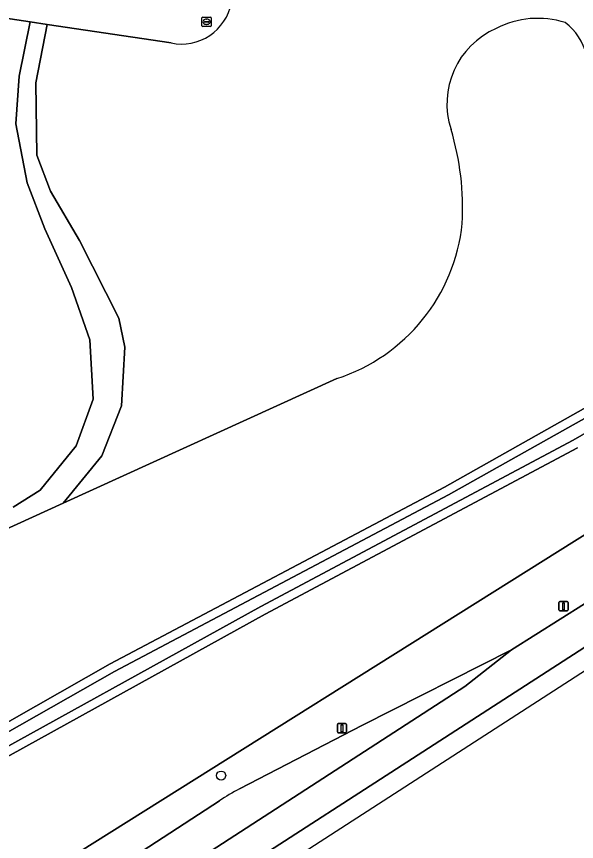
# Model space of a CAD drawing. Extents: x 156141 to 158132, y 385651 to 388333.
# Drawn here: x 156652.6 to 156713.1, y 385757.9 to 385847 of the extents above; entities that cross this region are included whole.
import ezdxf

# ---------------------------------------------------------------- set-up
doc = ezdxf.new("R2010")
doc.units = 0
for name, color, linetype in [('IMGEO_Berm_groen', 7, 'Continuous'), ('IMGEO_Boom', 7, 'Continuous'), ('IMGEO_Groenvoorziening', 7, 'Continuous'), ('IMGEO_Lichtmast', 7, 'Continuous'), ('IMGEO_Loofbos', 7, 'Continuous'), ('IMGEO_Oever', 7, 'Continuous'), ('IMGEO_Rijbaan_lokaal_open', 7, 'Continuous'), ('IMGEO_Rijbaan_regionaal_gesloten', 7, 'Continuous'), ('IMGEO_Rioolput', 7, 'Continuous'), ('IMGEO_Voetpad_halfverhard', 7, 'Continuous'), ('IMGEO_Waterloop', 7, 'Continuous')]:
    doc.layers.add(name, color=color, linetype=linetype)

msp = doc.modelspace()

# ---------------------------------------------------------------- linework, layer by layer
at = {"layer": 'IMGEO_Berm_groen'}
for points in [[(156676.686, 385763.608), (156689.969, 385770.508), (156706.047, 385778.62), (156713.935, 385783.6), (156730.874, 385794.524), (156747.372, 385805.107), (156766.889, 385818.01), (156778.405, 385826.138), (156790.696, 385835.242), (156803.794, 385845.534), (156815.376, 385854.952), (156830.658, 385868.44), (156842.006, 385879), (156861.208, 385897.664), (156871.673, 385907.715), (156874.082, 385910.295)], [(156722.039, 385796.115), (156648.449, 385750)], [(156621.245, 385727.709), (156623.413, 385729.187), (156637.213, 385737.867), (156655.518, 385750), (156674.512, 385762.316)]]:
    msp.add_lwpolyline(points, dxfattribs=at)
msp.add_arc((156683.577, 385749.537), 15.668, 116.0938, 125.35192, dxfattribs=at)
at = {"layer": 'IMGEO_Boom'}
msp.add_circle((156674.689, 385765.059), 0.489, dxfattribs=at)
at = {"layer": 'IMGEO_Groenvoorziening'}
for points in [[(156687.194, 385807.91), (156657.626, 385794.448), (156641.419, 385787.069), (156608.61, 385769.906), (156600.799, 385766.46), (156598.242, 385765.691), (156594.669, 385764.944), (156589.391, 385764.734), (156585.442, 385765.383), (156580.861, 385767.196), (156577.06, 385769.631), (156572.482, 385773.796), (156570.623, 385775.923), (156568.674, 385778.404), (156565.321, 385783.056), (156562.798, 385786.729), (156500, 385863.889), (156459.293, 385913.906)], [(156485.356, 385863.503), (156508.504, 385830.028), (156524.149, 385808.027), (156534.49, 385793.281), (156543.715, 385780.549), (156550.975, 385769.736), (156568.682, 385744.931), (156578.042, 385731.438), (156580.471, 385728.122), (156581.294, 385727.833), (156582.876, 385728.488), (156600.681, 385740.454), (156623.145, 385754.053), (156630.274, 385758.702), (156662.715, 385777.134), (156698.811, 385796.196)], [(156652.234, 385794.022), (156655.121, 385795.874), (156659.04, 385800.648), (156660.846, 385805.689), (156660.509, 385812.091), (156658.526, 385817.753), (156655.655, 385824.075), (156653.746, 385829.035), (156652.524, 385835.421), (156652.85, 385840.556), (156654.04, 385846.428), (156572.441, 385858.655)], [(156698.811, 385796.196), (156717.811, 385806.86), (156717.829, 385806.871)]]:
    msp.add_lwpolyline(points, dxfattribs=at)
for centre, radius, start, end in [((156708.899, 385837.03), 9.772, 72.29197, 117.40919), ((156708.012, 385841.297), 6.349, 14.37739, 52.56663), ((156707.952, 385837.578), 8.869, 113.60918, 198.28958), ((156671.034, 385826.267), 29.746, 356.92521, 16.66124), ((156681.067, 385826.713), 19.776, 288.04908, 354.07403)]:
    msp.add_arc(centre, radius, start, end, dxfattribs=at)
at = {"layer": 'IMGEO_Lichtmast'}
for p, q in [((156711.185, 385782.938), (156711.185, 385783.738)), ((156711.185, 385783.738), (156711.185, 385782.938)), ((156711.285, 385783.838), (156712.075, 385783.838)), ((156712.075, 385783.838), (156711.285, 385783.838)), ((156712.175, 385783.738), (156712.175, 385782.938)), ((156712.175, 385782.938), (156712.175, 385783.738)), ((156712.075, 385782.838), (156711.285, 385782.838)), ((156711.285, 385782.838), (156712.075, 385782.838)), ((156687.247, 385769.769), (156687.247, 385770.569)), ((156687.247, 385770.569), (156687.247, 385769.769)), ((156687.347, 385770.669), (156688.137, 385770.669)), ((156688.137, 385770.669), (156687.347, 385770.669)), ((156688.237, 385770.569), (156688.237, 385769.769)), ((156688.237, 385769.769), (156688.237, 385770.569)), ((156688.137, 385769.669), (156687.347, 385769.669)), ((156687.347, 385769.669), (156688.137, 385769.669))]:
    msp.add_line(p, q, dxfattribs=at)
for points in [[(156711.605, 385783.713), (156711.755, 385783.713), (156711.755, 385782.963), (156711.605, 385782.963), (156711.605, 385783.713)], [(156687.667, 385770.544), (156687.817, 385770.544), (156687.817, 385769.794), (156687.667, 385769.794), (156687.667, 385770.544)]]:
    msp.add_lwpolyline(points, dxfattribs=at)
for centre, start, end in [((156711.285, 385783.738), 90, 180), ((156711.285, 385783.738), 90, 180), ((156712.075, 385783.738), 0, 90), ((156712.075, 385783.738), 360, 90), ((156711.285, 385782.938), 180, 270), ((156711.285, 385782.938), 180, 270), ((156712.075, 385782.938), 270, 0), ((156712.075, 385782.938), 270, 0), ((156687.347, 385770.569), 90, 180), ((156687.347, 385770.569), 90, 180), ((156688.137, 385770.569), 0, 90), ((156688.137, 385770.569), 360, 90), ((156687.347, 385769.769), 180, 270), ((156687.347, 385769.769), 180, 270), ((156688.137, 385769.769), 270, 0), ((156688.137, 385769.769), 270, 0)]:
    msp.add_arc(centre, 0.1, start, end, dxfattribs=at)
at = {"layer": 'IMGEO_Loofbos'}
for points in [[(156669.292, 385844.143), (156655.9, 385846.149), (156654.667, 385839.826), (156654.782, 385832.032), (156656.242, 385828.153), (156659.399, 385822.826), (156663.647, 385814.445), (156664.268, 385811.308), (156663.926, 385804.96), (156661.8, 385799.564), (156657.626, 385794.448), (156687.194, 385807.91)], [(156713.172, 385800.43), (156679.44, 385782.476), (156645.72, 385763.875), (156626.513, 385750.042)], [(156648.449, 385750), (156722.039, 385796.115)]]:
    msp.add_lwpolyline(points, dxfattribs=at)
for centre, radius, start, end in [((156670.399, 385849.544), 5.513, 258.4166, 348.86608), ((156708.899, 385837.03), 9.772, 72.29197, 117.40919), ((156708.012, 385841.297), 6.349, 14.37739, 52.56663), ((156707.952, 385837.578), 8.869, 113.60918, 198.28958), ((156671.034, 385826.267), 29.746, 356.92521, 16.66124), ((156681.067, 385826.713), 19.776, 288.04908, 354.07403)]:
    msp.add_arc(centre, radius, start, end, dxfattribs=at)
at = {"layer": 'IMGEO_Oever'}
for points in [[(156757.022, 385826.801), (156712.714, 385801.257), (156678.99, 385783.307), (156645.214, 385764.675), (156625.994, 385750.833), (156619.214, 385746.783), (156599.044, 385734.168), (156584.599, 385724.369), (156581.478, 385723.192), (156579.585, 385722.999), (156579.014, 385723.253), (156576.657, 385725.986), (156567.588, 385738.791), (156557.851, 385753.066)], [(156717.811, 385806.86), (156698.811, 385796.196), (156662.715, 385777.134), (156630.274, 385758.702), (156623.145, 385754.053), (156600.681, 385740.454), (156582.876, 385728.488), (156581.294, 385727.833), (156580.471, 385728.122), (156578.042, 385731.438), (156568.682, 385744.931), (156550.975, 385769.736)], [(156550.198, 385769.198), (156567.909, 385744.387), (156577.272, 385730.889), (156579.882, 385727.327), (156581.322, 385726.822), (156583.325, 385727.651), (156601.19, 385739.657), (156623.648, 385753.253), (156630.766, 385757.895), (156663.169, 385776.305), (156699.263, 385795.366), (156718.289, 385806.044)], [(156557.073, 385752.53), (156566.812, 385738.252), (156575.912, 385725.403), (156578.436, 385722.476), (156579.431, 385722.033), (156581.696, 385722.264), (156585.037, 385723.524), (156599.56, 385733.376), (156619.707, 385745.977), (156626.513, 385750.042), (156645.72, 385763.875), (156679.44, 385782.476), (156713.172, 385800.43)]]:
    msp.add_lwpolyline(points, dxfattribs=at)
at = {"layer": 'IMGEO_Rijbaan_lokaal_open'}
msp.add_lwpolyline([(156515.734, 385867.175), (156529.022, 385865.179), (156532.311, 385864.685), (156572.441, 385858.655), (156654.04, 385846.428), (156655.9, 385846.149), (156669.292, 385844.143)], dxfattribs=at)
msp.add_arc((156670.399, 385849.544), 5.513, 258.4166, 348.86608, dxfattribs=at)
at = {"layer": 'IMGEO_Rijbaan_regionaal_gesloten'}
for points in [[(156713.935, 385783.6), (156706.047, 385778.62), (156701.012, 385774.685), (156649.327, 385741.231), (156587.632, 385701.45), (156589.434, 385698.492), (156597.583, 385703.758), (156623.932, 385720.797), (156658.559, 385743.135), (156695.364, 385766.891), (156719.79, 385782.67)], [(156719.79, 385782.67), (156695.364, 385766.891), (156658.559, 385743.135), (156623.932, 385720.797), (156597.583, 385703.758), (156589.434, 385698.492), (156590.509, 385696.727), (156722.7, 385782.027)], [(156701.012, 385774.685), (156706.047, 385778.62), (156689.969, 385770.508), (156676.686, 385763.608)], [(156674.512, 385762.316), (156655.518, 385750), (156637.213, 385737.867), (156623.413, 385729.187), (156621.245, 385727.709), (156602.951, 385715.996), (156595.813, 385711.319), (156585.578, 385704.823), (156587.632, 385701.45), (156649.327, 385741.231), (156701.012, 385774.685)]]:
    msp.add_lwpolyline(points, dxfattribs=at)
msp.add_arc((156683.577, 385749.537), 15.668, 116.0938, 125.35192, dxfattribs=at)
at = {"layer": 'IMGEO_Rioolput'}
for p, q in [((156672.617, 385846.004), (156672.617, 385846.856)), ((156672.692, 385846.93), (156673.544, 385846.93)), ((156673.105, 385846.71), (156673.13, 385846.71)), ((156673.618, 385846.856), (156673.618, 385846.004)), ((156673.544, 385845.93), (156672.692, 385845.93)), ((156672.876, 385846.424), (156672.876, 385846.436)), ((156673.314, 385846.387), (156672.916, 385846.387)), ((156672.919, 385846.473), (156673.317, 385846.473)), ((156673.128, 385846.15), (156673.103, 385846.15)), ((156673.36, 385846.436), (156673.36, 385846.424))]:
    msp.add_line(p, q, dxfattribs=at)
for points in [[(156672.617, 385846.004), (156672.617, 385846.856)], [(156672.692, 385846.93), (156673.544, 385846.93)], [(156673.618, 385846.856), (156673.618, 385846.004)], [(156673.544, 385845.93), (156672.692, 385845.93)]]:
    msp.add_lwpolyline(points, dxfattribs=at)
for centre, radius, start, end in [((156672.694, 385846.854), 0.0765, 91.55205, 178.44795), ((156672.694, 385846.854), 0.0765, 91.55205, 178.44795), ((156673.542, 385846.854), 0.0765, 1.55205, 88.44795), ((156673.542, 385846.854), 0.0765, 1.55205, 88.44795), ((156672.694, 385846.006), 0.0765, 181.55205, 268.44795), ((156672.694, 385846.006), 0.0765, 181.55205, 268.44795), ((156672.916, 385846.433), 0.0403, 85.87752, 175.75265), ((156672.913, 385846.423), 0.0366, 178.93798, 274.71019), ((156673.317, 385846.43), 0.043, 264.86636, 352.45326), ((156673.321, 385846.435), 0.0386, 1.73085, 96.63898), ((156673.542, 385846.006), 0.0765, 271.55205, 358.44795), ((156673.542, 385846.006), 0.0765, 271.55205, 358.44795)]:
    msp.add_arc(centre, radius, start, end, dxfattribs=at)
for centre, major_axis, ratio, start_param, end_param in [((156673.104, 385846.43), (-0.387, 0.002), 0.722429, 4.712389, 7.853982), ((156673.129, 385846.43), (-0.39, 0.002), 0.717154, 1.570796, 4.712389)]:
    msp.add_ellipse(centre, major_axis=major_axis, ratio=ratio, start_param=start_param, end_param=end_param, dxfattribs=at)
at = {"layer": 'IMGEO_Voetpad_halfverhard'}
msp.add_lwpolyline([(156641.419, 385787.069), (156657.626, 385794.448), (156661.8, 385799.564), (156663.926, 385804.96), (156664.268, 385811.308), (156663.647, 385814.445), (156659.399, 385822.826), (156656.242, 385828.153), (156654.782, 385832.032), (156654.667, 385839.826), (156655.9, 385846.149), (156654.04, 385846.428), (156652.85, 385840.556), (156652.524, 385835.421), (156653.746, 385829.035), (156655.655, 385824.075), (156658.526, 385817.753), (156660.509, 385812.091), (156660.846, 385805.689), (156659.04, 385800.648), (156655.121, 385795.874), (156652.234, 385794.022)], dxfattribs=at)
at = {"layer": 'IMGEO_Waterloop'}
for points in [[(156557.851, 385753.066), (156567.588, 385738.791), (156576.657, 385725.986), (156579.014, 385723.253), (156579.585, 385722.999), (156581.478, 385723.192), (156584.599, 385724.369), (156599.044, 385734.168), (156619.214, 385746.783), (156625.994, 385750.833), (156645.214, 385764.675), (156678.99, 385783.307), (156712.714, 385801.257), (156757.022, 385826.801)], [(156718.289, 385806.044), (156699.263, 385795.366), (156663.169, 385776.305), (156630.766, 385757.895), (156623.648, 385753.253), (156601.19, 385739.657), (156583.325, 385727.651), (156581.322, 385726.822), (156579.882, 385727.327), (156577.272, 385730.889), (156567.909, 385744.387), (156550.198, 385769.198)]]:
    msp.add_lwpolyline(points, dxfattribs=at)

doc.saveas('drawing.dxf')
